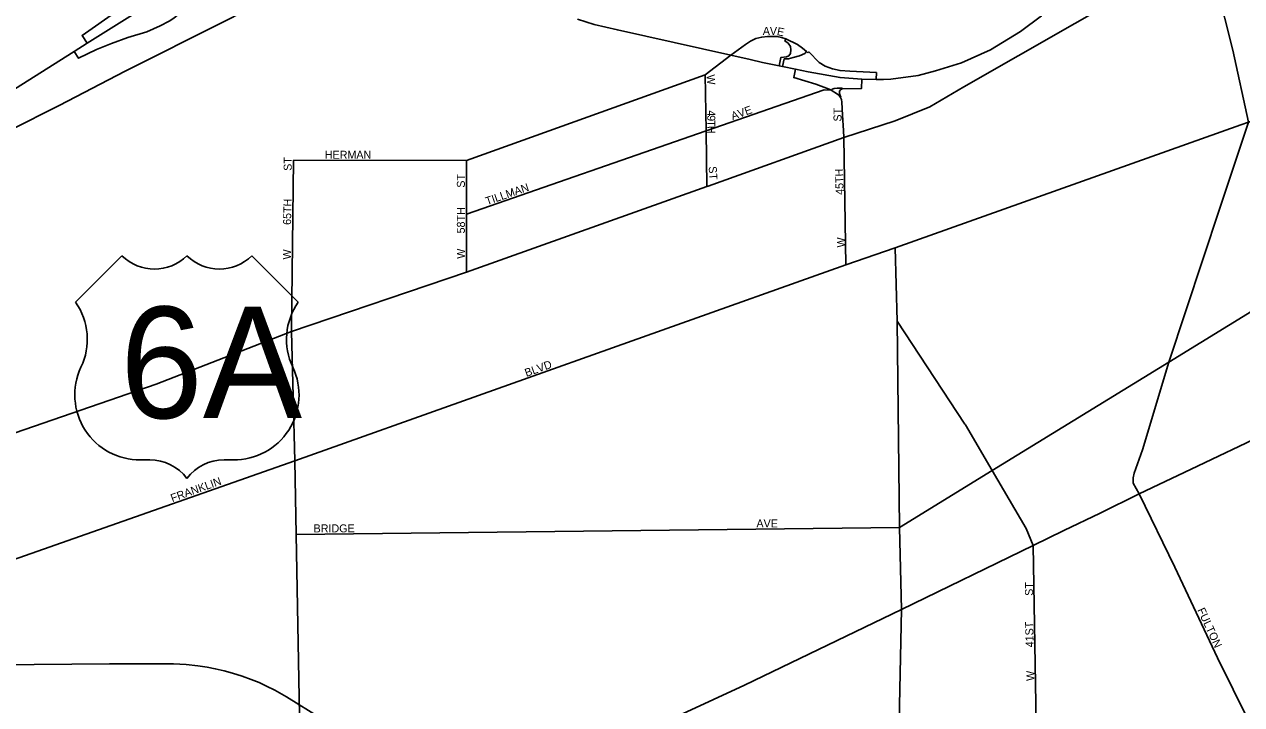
# Model space of a CAD drawing. Extents: x 2010165 to 2382125, y 1060529 to 1407316.
# Drawn here: x 2177845 to 2185453, y 1267858 to 1272112 of the extents above; entities that cross this region are included whole.
import ezdxf

# ---------------------------------------------------------------- set-up
doc = ezdxf.new("R2010")
doc.units = 0
for name, color, linetype in [('GM_X_City_Street', 7, 'Continuous'), ('GM_X_City_Street_Text', 7, 'Continuous'), ('GM_X_Interchange_Ramps', 7, 'Continuous'), ('GM_X_Rail_Line', 7, 'Continuous'), ('GM_X_State_Route', 7, 'Continuous'), ('GM_X_US_Location', 7, 'Continuous'), ('GM_X_US_Route', 7, 'Continuous'), ('GM_X_US_Shield', 7, 'Continuous')]:
    doc.layers.add(name, color=color, linetype=linetype)

msp = doc.modelspace()

# ---------------------------------------------------------------- linework, layer by layer
at = {"layer": 'GM_X_City_Street'}
for points in [[(2185496.1, 1271501.3), (2185397.5, 1271951.2), (2185296.8, 1272357.1), (2185235.1, 1272590.1)], [(2182741.2, 1271933.8), (2182734.3, 1271941.7), (2182709.3, 1271963.9), (2182676.3, 1271986.8), (2182604.2, 1272020.9), (2182577.5, 1272030), (2182549.6, 1272035.2), (2182519.5, 1272037), (2182490, 1272036.3), (2182453.4, 1272032.1), (2182417.2, 1272023), (2182384.4, 1272007), (2182351.9, 1271986.2), (2182261.4, 1271919.7), (2182099.6, 1271795.5)], [(2182099.6, 1271795.5), (2180608.8, 1271259.9), (2179527.1, 1271263.2)], [(2182111.4, 1271098.2), (2182105.5, 1271445.4), (2182099.6, 1271795.5)], [(2182105.5, 1271445.4), (2182842.9, 1271702), (2182886.6, 1271700.8)], [(2182963.8, 1271447.5), (2182959.1, 1271543.5), (2182955.3, 1271626.4), (2182951.8, 1271641.7), (2182945.1, 1271655.4), (2182937.2, 1271667), (2182927.2, 1271676.4), (2182886.6, 1271700.8)], [(2185447, 1271483.8), (2185496.1, 1271501.3), (2186086.8, 1271695)], [(2183287.6, 1270714.5), (2185447, 1271483.8)], [(2185815.7, 1265026), (2185789.1, 1265766.3), (2185772.5, 1266545.2), (2185754.7, 1266906.1), (2185737.4, 1267001.1), (2185629.7, 1267352.5), (2185498.7, 1267755.8), (2185303, 1268150.4), (2185034.9, 1268716.8), (2184813.1, 1269175.4), (2184775.3, 1269243.1), (2184775.3, 1269276.5), (2184782.2, 1269306.3), (2184834.2, 1269452.3), (2184997.4, 1270000.3), (2185317.1, 1270962.4), (2185496.1, 1271501.3)], [(2180608.4, 1270924.2), (2182105.5, 1271445.4)], [(2182980.3, 1270607.3), (2182966, 1271404.2), (2182963.8, 1271447.5)], [(2179513.9, 1270210.6), (2179527.1, 1271263.2)], [(2180608.1, 1270561.8), (2180608.4, 1270924.2), (2180608.8, 1271259.9)], [(2179544, 1268921.9), (2183313.7, 1268966.8), (2183893.8, 1269322.9), (2184997.4, 1270000.3), (2186516.8, 1270933.1)], [(2182980.3, 1270607.3), (2183287.6, 1270714.5)], [(2183338.2, 1266340.8), (2183344.2, 1266399.2), (2183343.9, 1266803.7), (2183343.8, 1266970), (2183336.8, 1267150.1), (2183313.5, 1267755.8), (2183326.6, 1268452.8), (2183313.7, 1268966.8), (2183299.6, 1270255.1), (2183287.6, 1270714.5)], [(2175929, 1268115.5), (2179535.6, 1269382), (2182980.3, 1270607.3)], [(2183723, 1269612.8), (2183299.6, 1270255.1)], [(2179587.6, 1262893.7), (2179621.9, 1264925.4), (2179605.5, 1265797.4), (2179588, 1266737.8), (2179566.6, 1267677.7), (2179544, 1268921.9), (2179535.6, 1269382), (2179513.7, 1270190.7), (2179513.9, 1270210.6)], [(2184149.4, 1268853.7), (2184106.9, 1268960.2), (2183893.8, 1269322.9), (2183727, 1269606.8), (2183723, 1269612.8)], [(2184171.8, 1267598.4), (2184171.4, 1267618.2), (2184149.4, 1268853.7)]]:
    msp.add_lwpolyline(points, dxfattribs=at)
at = {"layer": 'GM_X_Interchange_Ramps'}
for points in [[(2178679, 1272570.7), (2178667.6, 1272541.5), (2178628.1, 1272445.7), (2178611.1, 1272408.8), (2178590.3, 1272374.9), (2178557.2, 1272330.8), (2178509.1, 1272277.9), (2178466, 1272233.7), (2178429.4, 1272199), (2178206.2, 1272042.8), (2178236.9, 1271993.6)], [(2178156.4, 1271942.8), (2178182.6, 1271899.9), (2178295.8, 1271954.8), (2178389.3, 1271993.3), (2178491.5, 1272029.3), (2178611.2, 1272066), (2178693.7, 1272101.9), (2178751.2, 1272132.1), (2178780.3, 1272150.1), (2178805.1, 1272170.7), (2178847.8, 1272216.5), (2178873.5, 1272252), (2178881.4, 1272272.7)], [(2182604.2, 1272020.9), (2182598.8, 1272008), (2182619.4, 1271993.8), (2182633.6, 1271973.3), (2182635.1, 1271952.7), (2182633.6, 1271929.1), (2182622.5, 1271914.8), (2182608.3, 1271908.5), (2182573.6, 1271905.3), (2182562.8, 1271852.4)], [(2182734.3, 1271941.7), (2182722, 1271929.1), (2182688.8, 1271914.8), (2182650.9, 1271905.3), (2182620.9, 1271895.8), (2182594.1, 1271895.8), (2182584.3, 1271848)], [(2183169.7, 1271767), (2183170.6, 1271810.5), (2183004.7, 1271820), (2182943.1, 1271823.2), (2182895.7, 1271834.2), (2182849.9, 1271850), (2182813.6, 1271873.7), (2182747.8, 1271939.2), (2182741.2, 1271933.8)], [(2182665.5, 1271831.4), (2182654.1, 1271779), (2182791.4, 1271737.3), (2182858, 1271713.8), (2182874.4, 1271706.4), (2182886.6, 1271700.8)], [(2182945.1, 1271655.4), (2182947.9, 1271657.3), (2182943.3, 1271667.1), (2182939.8, 1271679.5), (2182938.9, 1271686.3), (2182940.2, 1271694), (2182945.1, 1271702.1), (2182952.9, 1271707.1), (2182957.3, 1271708.3), (2183077.4, 1271711), (2183078.6, 1271768.6)], [(2182886.6, 1271700.8), (2182893.5, 1271706.6), (2182899.5, 1271709.6), (2182906.9, 1271711), (2182926.1, 1271712), (2182957.3, 1271712.4), (2182957.3, 1271708.3)]]:
    msp.add_lwpolyline(points, dxfattribs=at)
at = {"layer": 'GM_X_Rail_Line'}
for points in [[(2172851.5, 1268953.6), (2174035.3, 1269559.1), (2175219.5, 1270163.5), (2177447.9, 1271296.8), (2178062.3, 1271605.4), (2178475.6, 1271818.4), (2179089.1, 1272127.9), (2179593.4, 1272385.5), (2179754.3, 1272465.2), (2180327.1, 1272759.6), (2180487.3, 1272841.6), (2180649.3, 1272925.3), (2180759.4, 1272988.1), (2180871.4, 1273051.8), (2180981.5, 1273120.1), (2181221.9, 1273283.9), (2181648.8, 1273582.5), (2182305.1, 1274044.9), (2183089.6, 1274587.5)], [(2177422, 1268104.3), (2177906.1, 1268108.5), (2178378.2, 1268112.7), (2178777.9, 1268112.7), (2178857.1, 1268109), (2178929, 1268101.7), (2178987.9, 1268091.8), (2179037.9, 1268082.4), (2179094.2, 1268068.9), (2179146.3, 1268055.8), (2179207.3, 1268036), (2179263.1, 1268016.2), (2179312.6, 1267995.9), (2179358.9, 1267974.6), (2179410, 1267949.5), (2179484, 1267907.9), (2179913.4, 1267641)]]:
    msp.add_lwpolyline(points, dxfattribs=at)
at = {"layer": 'GM_X_State_Route'}
msp.add_lwpolyline([(2181085.3, 1267409), (2181572, 1267621.3), (2182345.6, 1267979.9), (2183326.6, 1268452.8), (2184149.4, 1268853.7), (2184342.2, 1268946.7), (2184567.8, 1269056.1), (2184813.1, 1269175.4), (2185177, 1269349.5), (2185268.5, 1269392.4), (2185480.1, 1269493.8), (2185713.6, 1269605.2), (2185919.2, 1269708.5), (2186098.3, 1269800.4), (2186190.7, 1269844.2), (2186302.2, 1269912.9), (2186395.4, 1269972.7), (2186643.3, 1270127.4), (2186901.8, 1270286.5)], dxfattribs=at)
at = {"layer": 'GM_X_US_Route'}
for points in [[(2183214.7, 1271768), (2183261.3, 1271769.1), (2183431.2, 1271792.4), (2183539.3, 1271820.7), (2183703, 1271870.8), (2183884, 1271952.8), (2184071, 1272066.5), (2184202.2, 1272166.2), (2184290, 1272256.7), (2184371.7, 1272343.1), (2184451.5, 1272421.5)], [(2177305.9, 1271406.7), (2178156.4, 1271942.8), (2178236.9, 1271993.6), (2178827.3, 1272365.7)], [(2182119.1, 1271100.9), (2182966, 1271404.2), (2183287.9, 1271507.9), (2183504.5, 1271596.6), (2183716.6, 1271720.4), (2184749.5, 1272312.6), (2184785.8, 1272333.3)], [(2181302.5, 1272144), (2181407.1, 1272112), (2181552.2, 1272077.1), (2182261.4, 1271919.7), (2182381.7, 1271891.6)], [(2182381.7, 1271891.6), (2182458.2, 1271873.7), (2182562.8, 1271852.4), (2182584.3, 1271848), (2182665.5, 1271831.4), (2182744.7, 1271815.3), (2182943.1, 1271779.1), (2183078.6, 1271768.6), (2183169.7, 1271767), (2183214.7, 1271768)], [(2177727.7, 1269537.4), (2178669.7, 1269862.7), (2179513.7, 1270190.7), (2180608.1, 1270561.8), (2182111.4, 1271098.2), (2182119.1, 1271100.9)]]:
    msp.add_lwpolyline(points, dxfattribs=at)
at = {"layer": 'GM_X_US_Shield'}
for p, q in [((2178455, 1270665), (2178164.9, 1270374.9)), ((2179557.1, 1270374.9), (2179267.1, 1270665)), ((2178571, 1269388.8), (2178629, 1269388.8)), ((2179093.1, 1269388.8), (2179151.1, 1269388.8))]:
    msp.add_line(p, q, dxfattribs=at)
for centre, radius, start, end in [((2178658, 1270872.1), 290, 225.573, 314.427), ((2179064, 1270872.1), 290, 225.573, 314.427), ((2177832.3, 1270142), 406.1, 334.54712, 35.00093), ((2179889.7, 1270142), 406.1, 144.99907, 205.45288), ((2178566.5, 1269794.8), 406.1, 154.83192, 270.63826), ((2179155.6, 1269794.8), 406.1, 269.36174, 25.16808), ((2178629, 1269098.8), 290, 36.8699, 90), ((2179093.1, 1269098.8), 290, 90, 143.1301)]:
    msp.add_arc(centre, radius, start, end, dxfattribs=at)

# ---------------------------------------------------------------- texts
at = {"layer": 'GM_X_City_Street_Text'}
for s, rotation, p in [('A', 359.51909, (2182460.1, 1272046.1)), ('V', 359.1038, (2182504, 1272045.7)), ('E', 349.05978, (2182545.7, 1272045.3)), ('W', 274.76063, (2182108.8, 1271795.5)), ('9', 270.03123, (2182113.3, 1271543.9)), ('4', 270.06245, (2182113.2, 1271574.7)), ('AVE', 19.65085, (2182272.3, 1271513.2)), ('ST', 90, (2182952.4, 1271504.3)), ('T', 270.06675, (2182113.3, 1271513)), ('H', 271.62495, (2182113.3, 1271476.4)), ('HERMAN', 0.00001, (2179723.4, 1271271.7)), ('ST', 90, (2179516, 1271196.3)), ('ST', 90, (2180598.4, 1271090.7)), ('ST', 273.58825, (2182122, 1271223.3)), ('45TH', 91.36839, (2182965.6, 1271046.5)), ('TILLMAN', 19.02526, (2180736.8, 1270980.8)), ('65TH', 88.63693, (2179511.6, 1270857.7)), ('58TH', 90, (2180598.4, 1270804.7)), ('W', 90, (2182974.4, 1270716.7)), ('W', 90, (2179511.6, 1270641.9)), ('W', 90, (2180598.4, 1270646.3)), ('BLVD', 19.85626, (2180983, 1269907.1)), ('FRANKLIN', 19.79898, (2178769.8, 1269123.9)), ('BRIDGE', 0.00001, (2179653, 1268935.3)), ('AVE', 0.00001, (2182420.6, 1268966.1)), ('ST', 90, (2184149.2, 1268538.7)), ('FULTON', 294.70359, (2185174.8, 1268450.3)), ('41ST', 91.43129, (2184153.6, 1268217.3)), ('W', 90, (2184158, 1268006.3))]:
    msp.add_text(s, height=50, rotation=rotation, dxfattribs=at).set_placement(p)
at = {"layer": 'GM_X_US_Location'}
for s in ['/', '0']:
    msp.add_text(s, height=1, dxfattribs=at).set_placement((2178860.7, 1269992.4))
msp.add_text('6A', height=1, rotation=0.00001, dxfattribs=at).set_placement((2178623.4, 1269785.4))
at = {"layer": 'GM_X_US_Shield'}
msp.add_text('6A', height=696.1, dxfattribs=at).set_placement((2178442.9, 1269649.8))

doc.saveas('drawing.dxf')
